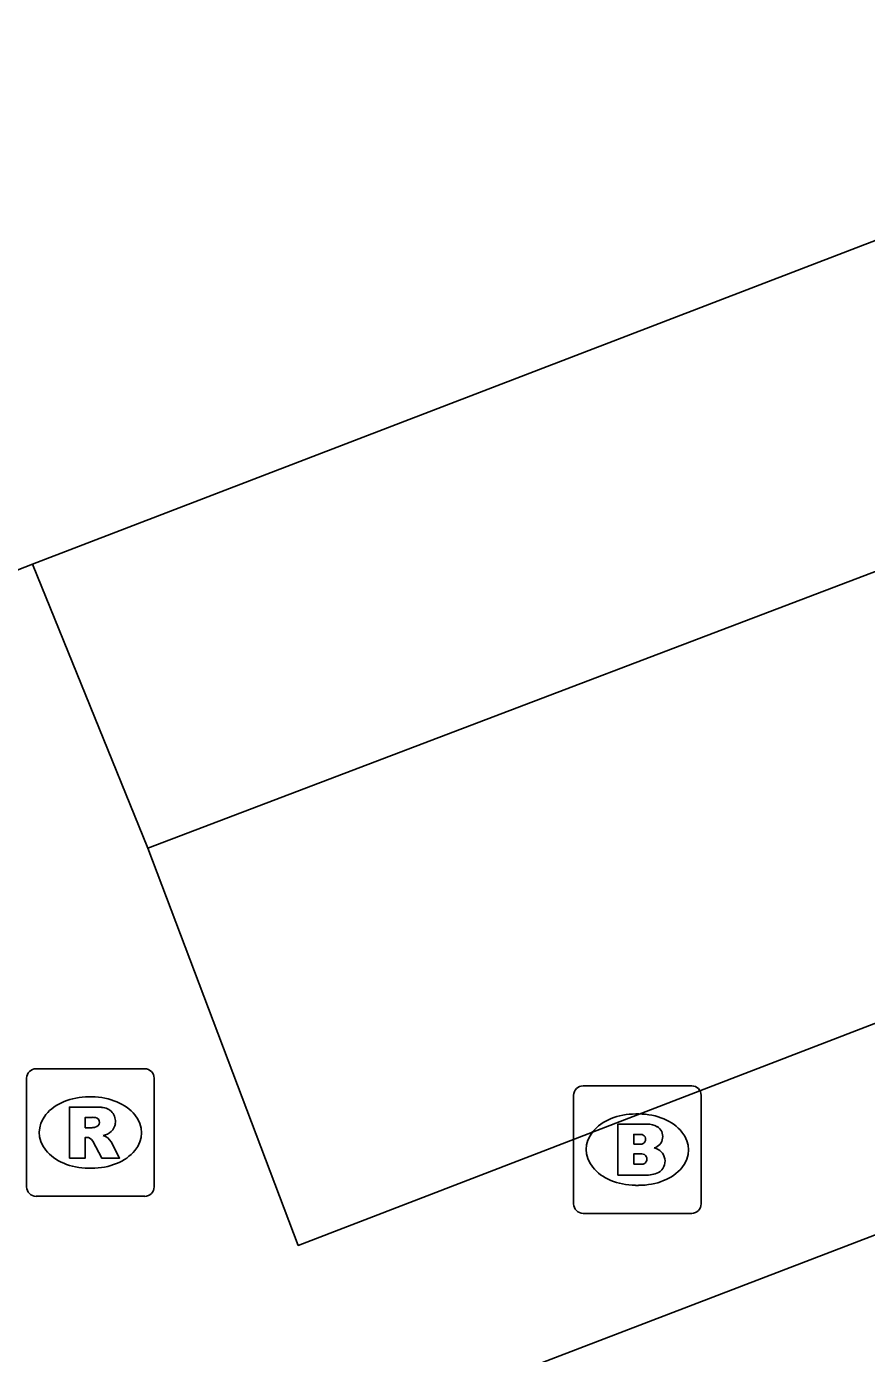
# Model space of a CAD drawing. Extents: x 159265 to 160143, y 383413 to 384319.
# Drawn here: x 159572.27 to 159578.86, y 383669.41 to 383679.81 of the extents above; entities that cross this region are included whole.
import ezdxf

# ---------------------------------------------------------------- set-up
doc = ezdxf.new("R2010")
doc.units = 0
for name, color, linetype in [('IMGEO_Brandkraan', 7, 'Continuous'), ('IMGEO_Muur', 7, 'Continuous'), ('IMGEO_Rioolput', 7, 'Continuous'), ('IMGEO_Voetpad_open', 7, 'Continuous')]:
    doc.layers.add(name, color=color, linetype=linetype)

msp = doc.modelspace()

# ---------------------------------------------------------------- linework, layer by layer
at = {"layer": 'IMGEO_Brandkraan'}
for p, q in [((159576.562, 383670.581), (159576.562, 383671.433)), ((159576.637, 383671.507), (159577.489, 383671.507)), ((159577.563, 383671.433), (159577.563, 383670.581)), ((159577.05, 383671.287), (159577.075, 383671.287)), ((159577.073, 383670.727), (159577.048, 383670.727)), ((159577.489, 383670.507), (159576.637, 383670.507))]:
    msp.add_line(p, q, dxfattribs=at)
for points in [[(159576.562, 383670.581), (159576.562, 383671.433)], [(159576.637, 383671.507), (159577.489, 383671.507)], [(159577.563, 383671.433), (159577.563, 383670.581)], [(159576.91, 383671.207), (159576.91, 383670.807), (159577.123, 383670.807)], [(159577.141, 383671.207), (159576.91, 383671.207)], [(159577.089, 383671.126), (159577.035, 383671.126), (159577.035, 383671.05)], [(159577.035, 383671.05), (159577.088, 383671.05)], [(159577.097, 383670.974), (159577.035, 383670.974), (159577.035, 383670.893)], [(159577.035, 383670.893), (159577.097, 383670.893)], [(159577.489, 383670.507), (159576.637, 383670.507)]]:
    msp.add_lwpolyline(points, dxfattribs=at)
for centre, radius, start, end in [((159576.639, 383671.431), 0.0765, 91.552, 178.448), ((159576.639, 383671.431), 0.0765, 91.552, 178.448), ((159577.487, 383671.431), 0.0765, 1.552, 88.448), ((159577.487, 383671.431), 0.0765, 1.552, 88.448), ((159577.145, 383671.062), 0.145, 59.4692, 91.5367), ((159577.09, 383671.088), 0.0379, 267.8285, 90.9355), ((159577.17, 383671.109), 0.0922, 285.5137, 58.1501), ((159577.175, 383670.917), 0.105, 301.3115, 78.989), ((159577.098, 383670.933), 0.0404, 269.8759, 90.5077), ((159577.129, 383671.058), 0.251, 268.6676, 293.5347), ((159576.639, 383670.583), 0.0765, 181.552, 268.448), ((159576.639, 383670.583), 0.0765, 181.552, 268.448), ((159577.487, 383670.583), 0.0765, 271.552, 358.448), ((159577.487, 383670.583), 0.0765, 271.552, 358.448)]:
    msp.add_arc(centre, radius, start, end, dxfattribs=at)
for centre, major_axis, ratio, start_param, end_param in [((159577.049, 383671.007), (-0.387, 0.002), 0.722429, 4.712389, 7.853982), ((159577.074, 383671.007), (-0.39, 0.002), 0.717154, 1.570796, 4.712389)]:
    msp.add_ellipse(centre, major_axis=major_axis, ratio=ratio, start_param=start_param, end_param=end_param, dxfattribs=at)
at = {"layer": 'IMGEO_Muur'}
for points in [[(159573.225, 383673.371), (159587.655, 383678.859)], [(159588.817, 383675.805), (159574.404, 383670.256), (159573.225, 383673.371)]]:
    msp.add_lwpolyline(points, dxfattribs=at)
at = {"layer": 'IMGEO_Rioolput'}
for p, q in [((159572.349, 383671.641), (159573.201, 383671.641)), ((159572.274, 383670.715), (159572.274, 383671.567)), ((159573.275, 383671.567), (159573.275, 383670.715)), ((159572.762, 383671.421), (159572.787, 383671.421)), ((159572.785, 383670.861), (159572.76, 383670.861)), ((159573.201, 383670.641), (159572.349, 383670.641))]:
    msp.add_line(p, q, dxfattribs=at)
for points in [[(159572.349, 383671.641), (159573.201, 383671.641)], [(159572.274, 383670.715), (159572.274, 383671.567)], [(159573.275, 383671.567), (159573.275, 383670.715)], [(159572.863, 383671.339), (159572.611, 383671.341), (159572.611, 383670.941)], [(159572.789, 383671.26), (159572.735, 383671.26), (159572.735, 383671.179)], [(159572.611, 383670.941), (159572.735, 383670.941), (159572.735, 383671.103), (159572.746, 383671.103)], [(159572.735, 383671.179), (159572.787, 383671.179)], [(159572.793, 383671.074), (159572.864, 383670.941), (159573.004, 383670.941), (159572.939, 383671.067)], [(159573.201, 383670.641), (159572.349, 383670.641)]]:
    msp.add_lwpolyline(points, dxfattribs=at)
for centre, radius, start, end in [((159572.351, 383671.565), 0.0765, 91.552, 178.448), ((159572.351, 383671.565), 0.0765, 91.552, 178.448), ((159573.199, 383671.565), 0.0765, 1.552, 88.448), ((159573.199, 383671.565), 0.0765, 1.552, 88.448), ((159572.862, 383671.229), 0.109, 350.3612, 89.416), ((159572.795, 383671.164), 0.0964, 77.0061, 93.1865), ((159572.809, 383671.221), 0.0378, 276.6634, 79.6772), ((159572.86, 383671.229), 0.112, 277.5842, 350.9817), ((159572.745, 383671.05), 0.0533, 26.0293, 88.6989), ((159572.771, 383671.368), 0.19, 274.7715, 282.9687), ((159572.844, 383671.014), 0.108, 29.5134, 73.7905), ((159572.351, 383670.717), 0.0765, 181.552, 268.448), ((159572.351, 383670.717), 0.0765, 181.552, 268.448), ((159573.199, 383670.717), 0.0765, 271.552, 358.448), ((159573.199, 383670.717), 0.0765, 271.552, 358.448)]:
    msp.add_arc(centre, radius, start, end, dxfattribs=at)
for centre, major_axis, ratio, start_param, end_param in [((159572.761, 383671.141), (-0.387, 0.002), 0.722429, 4.712389, 7.853982), ((159572.786, 383671.141), (-0.39, 0.002), 0.717154, 1.570796, 4.712389)]:
    msp.add_ellipse(centre, major_axis=major_axis, ratio=ratio, start_param=start_param, end_param=end_param, dxfattribs=at)
at = {"layer": 'IMGEO_Voetpad_open'}
for points in [[(159572.321, 383675.598), (159586.835, 383681.173)], [(159573.225, 383673.371), (159587.655, 383678.859)], [(159588.817, 383675.805), (159574.404, 383670.256), (159573.225, 383673.371)], [(159572.321, 383675.598), (159569.95, 383674.669)], [(159573.225, 383673.371), (159572.321, 383675.598)], [(159547.388, 383655.597), (159546.608, 383657.945), (159589.409, 383674.359)]]:
    msp.add_lwpolyline(points, dxfattribs=at)

doc.saveas('drawing.dxf')
